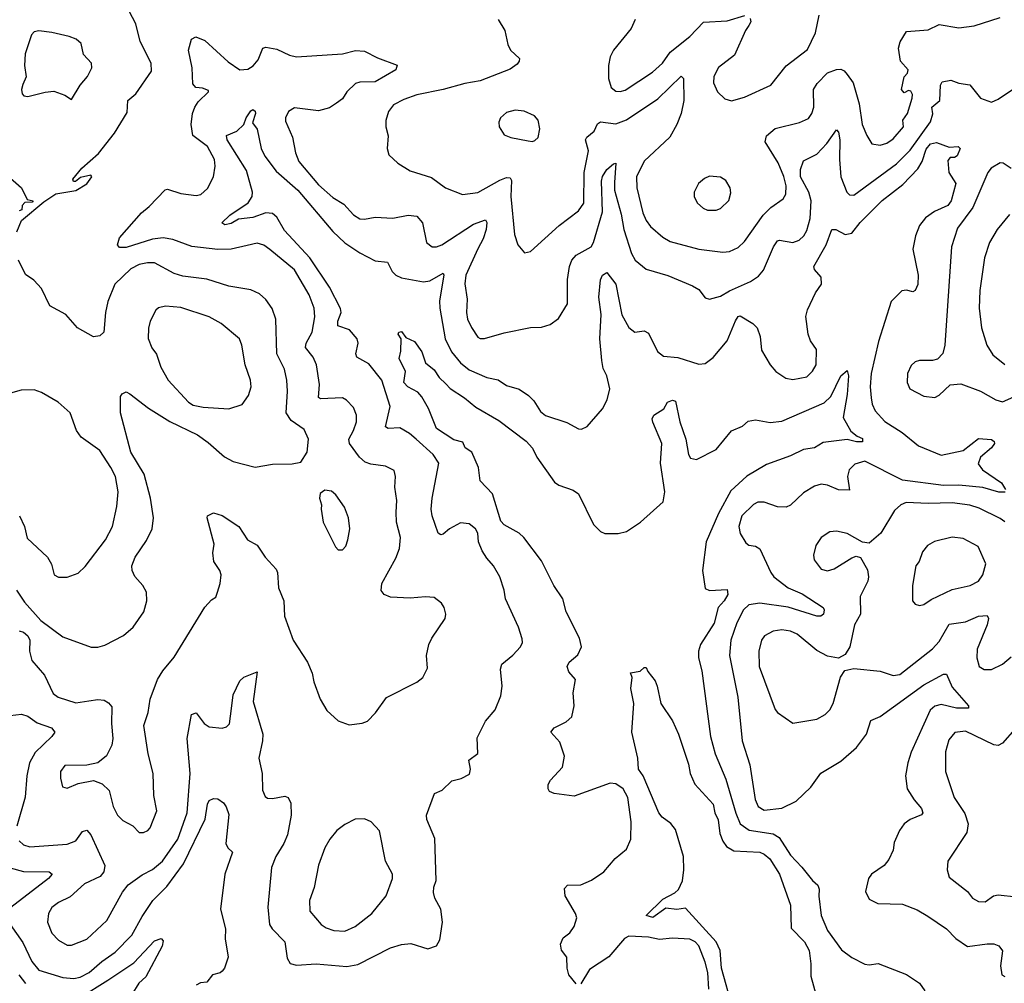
# Model space of a CAD drawing. Extents: x 1550320 to 1685906, y 509093 to 640511.
# Tile 501 of 532: x 1641108 to 1645613, y 617535 to 621945. Entities that reach past the tile are written whole.
import ezdxf

# ---------------------------------------------------------------- set-up
doc = ezdxf.new("R2010")
doc.units = 0

msp = doc.modelspace()

# ---------------------------------------------------------------- linework, layer by layer
at = {"layer": '0CON20XD'}
for points in [[(1641095, 620973.8), (1641116.4, 621025), (1641218.3, 621111.7), (1641273, 621147), (1641365, 621163.1), (1641415, 621194.2), (1641438, 621225), (1641433.3, 621233.3), (1641386.9, 621223.1), (1641363.9, 621203.9), (1641353.8, 621203.8), (1641351.2, 621215), (1641391.9, 621265), (1641467.9, 621332.1), (1641542.1, 621425), (1641599.4, 621520.6), (1641602.9, 621575), (1641639.2, 621605), (1641711.2, 621708.8), (1641709.4, 621745), (1641658.8, 621845), (1641639.5, 621925), (1641545, 622107.5)], [(1643296.7, 621945), (1643328, 621895), (1643341.3, 621831.3), (1643354.5, 621804.5), (1643395, 621766.7), (1643394.2, 621755), (1643385, 621740.8), (1643351.7, 621718.3), (1643215, 621664.5), (1643145, 621652.5), (1643045, 621624.5), (1642925, 621600.5), (1642865, 621579.4), (1642818.8, 621555), (1642795.8, 621524.2), (1642783.9, 621483.9), (1642783.9, 621453.9), (1642793.6, 621413.6), (1642788.8, 621355), (1642796.4, 621326.4), (1642837.7, 621287.7), (1642895, 621252.5), (1642992.6, 621222.6), (1643056.2, 621175), (1643134.5, 621144.5), (1643205, 621153.6), (1643305, 621209.8), (1643335, 621222.1), (1643351.5, 621221.5), (1643358.1, 621208.1), (1643354.7, 621135.3), (1643371.7, 620961.7), (1643388, 620915), (1643418.3, 620878.3), (1643445, 620883.3), (1643576.5, 621003.5), (1643665, 621070.5), (1643690, 621105), (1643691.4, 621245), (1643710.3, 621345), (1643697.1, 621395), (1643702.5, 621407.5), (1643735.9, 621434.1), (1643751.3, 621468.7), (1643765, 621476.5), (1643835, 621468.2), (1643885, 621486.7), (1644027.6, 621582.4), (1644135, 621685.6), (1644145.4, 621675), (1644146.7, 621575), (1644135.4, 621514.6), (1644115.6, 621465), (1644083.4, 621406.6), (1643965, 621296.7), (1643930.4, 621225), (1643931.3, 621175), (1643958.9, 621061.1), (1643974.5, 621025), (1643995, 620998.1), (1644050.2, 620950.2), (1644085, 620930), (1644215, 620894.6), (1644325, 620880.9), (1644356, 620884), (1644395, 620901.5), (1644425, 620930), (1644509.9, 621050.1), (1644544.4, 621085), (1644600.8, 621125), (1644613.6, 621146.4), (1644615.3, 621184.7), (1644605, 621227.5), (1644579.1, 621289.1), (1644518.5, 621385), (1644525, 621412.5), (1644565, 621447.3), (1644676.5, 621473.5), (1644717.3, 621492.7), (1644732.5, 621515), (1644742.1, 621545), (1644739.6, 621625), (1644757.2, 621652.8), (1644805, 621701.3), (1644845, 621716.8), (1644865, 621717.8), (1644881.2, 621711.2), (1644895, 621694.5), (1644921.1, 621655), (1644949.2, 621559.2), (1644962.9, 621465), (1644984, 621414), (1645006.4, 621376.4), (1645045, 621370), (1645075, 621379.1), (1645105, 621399.2), (1645152.1, 621455), (1645148.2, 621485), (1645170.4, 621515), (1645191.5, 621585), (1645192.6, 621602.6), (1645185, 621617.1), (1645175, 621620.6), (1645155, 621609.7), (1645143.2, 621625), (1645155, 621683.8), (1645170.1, 621699.9), (1645173.2, 621715), (1645138.3, 621755), (1645129.6, 621815), (1645137.1, 621842.9), (1645165, 621890), (1645265, 621898.1), (1645315, 621922.9), (1645405, 621907.5), (1645475, 621916.5), (1645595, 621954.3)], [(1643924, 621945), (1643905.6, 621905), (1643824.4, 621805), (1643810, 621775), (1643801.5, 621735), (1643801.5, 621675), (1643813.9, 621635), (1643835, 621617.5), (1643855, 621615.4), (1643878.3, 621621.7), (1644003.3, 621705), (1644048.8, 621745), (1644083.6, 621796.4), (1644175, 621867.9), (1644236.6, 621933.4), (1644345, 621939.1), (1644425.5, 621964.5)], [(1644450.7, 621950.7), (1644453.2, 621935), (1644445, 621918.1), (1644429.1, 621895), (1644378.5, 621781.5), (1644305, 621725.7), (1644284.4, 621685), (1644283.1, 621655), (1644300.6, 621615), (1644335, 621582.9), (1644365, 621574)], [(1644365, 621574), (1644425, 621590.8), (1644545, 621644.4), (1644615, 621733.3), (1644712.1, 621807.9), (1644750, 621885), (1644765.8, 621965)], [(1641345, 621580), (1641384.2, 621645), (1641418, 621685), (1641438.8, 621725), (1641436.2, 621745), (1641400, 621785), (1641390, 621835), (1641366.2, 621855), (1641335, 621867.1), (1641255, 621886.7), (1641195, 621892.9), (1641175, 621889.2), (1641162, 621875), (1641132.4, 621787.6), (1641130.4, 621735), (1641137.5, 621682.5), (1641121.7, 621648.3), (1641116.7, 621625), (1641120, 621605), (1641126.4, 621596.4), (1641145, 621592.5), (1641225, 621613.1), (1641265, 621617.1), (1641315, 621598.8), (1641345, 621580)], [(1641739.1, 618925), (1641763.5, 618965), (1641815, 619027.5), (1641955, 619256.7), (1641985, 619290), (1642005, 619302.5), (1642013.8, 619325), (1642026, 619365), (1642030, 619405), (1642023.8, 619425), (1641996, 619465), (1641992, 619505), (1641998.6, 619545), (1641966.2, 619665), (1641967.5, 619675), (1641995, 619688.8), (1642035, 619676), (1642110, 619625), (1642150, 619565), (1642195, 619540.8), (1642231.1, 619485), (1642281.1, 619431.1), (1642287.5, 619415), (1642292.7, 619345), (1642316.2, 619285), (1642320, 619215), (1642359.6, 619105), (1642424.4, 619005), (1642446.9, 618955), (1642454.6, 618914.6), (1642483.1, 618835), (1642513.7, 618783.7), (1642565, 618737.1), (1642615, 618718.2), (1642674.4, 618725.6), (1642698.8, 618735), (1642736.8, 618773.2), (1642787, 618843), (1642925.9, 618914.1), (1642952.5, 618935), (1642973.3, 618976.7), (1642970, 619035), (1642980.8, 619085), (1642994.3, 619115), (1643055.5, 619204.5), (1643057.5, 619225), (1643050, 619255), (1643037.5, 619275), (1643005, 619301.1), (1642965.5, 619304.5), (1642895, 619297.5), (1642805, 619301.9), (1642775, 619314), (1642762.2, 619332.2), (1642764.4, 619365), (1642829.1, 619480.9), (1642845.6, 619525), (1642851.1, 619575), (1642831.5, 619645), (1642831.2, 619691.2), (1642833.1, 619745), (1642824.6, 619805.4), (1642827.8, 619855), (1642821.7, 619881.7), (1642782.4, 619902.4), (1642715, 619910.5), (1642689.5, 619919.5), (1642662.9, 619942.9), (1642616.6, 620005), (1642613.9, 620025), (1642636, 620065), (1642648.9, 620105), (1642649.1, 620135), (1642635, 620170.8), (1642603.4, 620203.4), (1642585, 620213.6), (1642485, 620210), (1642475.5, 620215.5), (1642479.2, 620275), (1642465.4, 620365.4), (1642451.1, 620401.1), (1642415.4, 620445.4), (1642418.2, 620465), (1642445.9, 620515), (1642458.7, 620585), (1642456, 620625), (1642433.3, 620685), (1642365, 620800), (1642253.1, 620893.1), (1642225, 620912.5), (1642195, 620921.8), (1642148.8, 620911.2), (1642075, 620894.6), (1642015, 620893.3), (1641896.3, 620906.3), (1641809, 620939), (1641765, 620946.1), (1641715, 620940.2), (1641595, 620901.6), (1641565, 620902), (1641556, 620915), (1641565, 620946.2), (1641665, 621061.2), (1641700.9, 621089.1), (1641773.4, 621166.6), (1641785, 621169.2), (1641845, 621150), (1641915, 621140.8), (1641936.7, 621145), (1641967.6, 621172.4), (1641994.6, 621225.4), (1642003.2, 621275), (1641999.7, 621305), (1641966.8, 621365), (1641900.6, 621415), (1641892.5, 621465), (1641898.5, 621515), (1641908.9, 621545), (1641925, 621568.9), (1641972, 621615), (1641971.2, 621621.2), (1641945, 621631.9), (1641913.3, 621635), (1641900.4, 621650.4), (1641897.9, 621725), (1641880.6, 621805), (1641893.8, 621855), (1641913.9, 621866.1), (1641955, 621848.6), (1642061.9, 621751.9), (1642115, 621714.6), (1642151.2, 621718.8), (1642176.5, 621733.5), (1642198.6, 621761.4), (1642221.2, 621815), (1642235, 621819.2), (1642285, 621810), (1642342.3, 621782.3), (1642374.5, 621774.5), (1642585, 621788.6), (1642645, 621802.9), (1642685, 621801.2), (1642745, 621769.4), (1642835, 621736.7), (1642829.2, 621715), (1642735, 621660.7), (1642665, 621659.3), (1642645, 621653.1), (1642605.5, 621615), (1642585, 621582.5), (1642557.9, 621562.1), (1642525, 621541.8), (1642475, 621527.1), (1642365, 621541.1), (1642338.6, 621525), (1642323.8, 621495), (1642325, 621480), (1642356.8, 621406.8), (1642370, 621335), (1642385, 621295.8), (1642475, 621188.5), (1642540.4, 621130.4), (1642590.8, 621100.9), (1642635, 621051.1), (1642665, 621033.3), (1642685, 621031.5), (1642735, 621041.1), (1642815, 621036.7), (1642885, 621049.6), (1642925, 621045.5), (1642951.5, 621015), (1642970, 620925), (1642995.5, 620905.5), (1643015, 620905.5), (1643039.2, 620915), (1643185, 621009.7), (1643239.1, 621029.1), (1643246.1, 621016.1), (1643242.2, 620985), (1643228.6, 620941.4), (1643204.5, 620895.5), (1643150, 620775), (1643145.4, 620735.4), (1643156, 620666), (1643152.5, 620605), (1643156.9, 620575), (1643175, 620535.8), (1643205, 620492.5), (1643215, 620485.8), (1643235, 620485.8), (1643325, 620511.1), (1643445, 620535.6), (1643495, 620537.5), (1643535, 620550), (1643573, 620577), (1643614.4, 620645), (1643614.7, 620755.3), (1643623.2, 620815), (1643634.6, 620845), (1643655, 620867.8), (1643722.9, 620905), (1643733.6, 620925), (1643774.4, 621065), (1643770.2, 621205), (1643775, 621226.9), (1643795, 621258.5), (1643825, 621285.6), (1643835, 621288), (1643830.2, 621200.2), (1643830.4, 621165), (1643860.8, 621055), (1643872.7, 620985), (1643906.7, 620875), (1643923.6, 620845), (1643975, 620803.6), (1644074.1, 620774.1), (1644187.2, 620727.2), (1644215, 620710), (1644245, 620672), (1644265, 620665.7), (1644315, 620679.1), (1644355.7, 620704.3), (1644452.6, 620747.4), (1644488.8, 620771.2), (1644510.9, 620799.1), (1644556.7, 620905), (1644575, 620932.5), (1644585, 620936.2), (1644645, 620924.7), (1644674.2, 620935.8), (1644696.2, 620955), (1644710.1, 620979.9), (1644725.3, 621035), (1644730, 621115), (1644719.5, 621155), (1644681.3, 621225), (1644681.3, 621258.7), (1644695, 621298.1), (1644755, 621329.5), (1644801.8, 621378.2), (1644845, 621441.2), (1644855, 621430), (1644860.9, 621395), (1644859.2, 621305), (1644865.3, 621225), (1644893.3, 621155), (1644905, 621143.1), (1644925, 621141.9), (1645120.4, 621285), (1645182.4, 621347.6), (1645275, 621477.5), (1645286.3, 621513.6), (1645282.3, 621545), (1645317.5, 621575), (1645321.2, 621645), (1645329.1, 621660.9), (1645368.2, 621668.2), (1645404.6, 621654.6), (1645455, 621646.7), (1645505, 621585.5), (1645555, 621567.9), (1645585, 621581.1), (1645665, 621633.7)], [(1641105, 618186.9), (1641125, 618168.9), (1641155, 618160), (1641325, 618171.5), (1641365, 618187.3), (1641395, 618230), (1641415, 618235.5), (1641433.6, 618215), (1641497.5, 618075), (1641493.5, 618045), (1641476.2, 618023.8), (1641405, 617991.1), (1641339.3, 617930.7), (1641285, 617904.5), (1641255, 617882.9), (1641240, 617855), (1641235.6, 617815), (1641255.7, 617765), (1641285, 617732.5), (1641325, 617710.5), (1641345, 617710.5), (1641415, 617737.5), (1641507.3, 617822.7), (1641577.9, 617952.1), (1641605, 617985.8), (1641667.9, 618032.1), (1641715, 618056.9), (1641760.7, 618095), (1641831.2, 618195), (1641873.8, 618315), (1641888.4, 618495), (1641873.7, 618656.3), (1641893.8, 618765), (1641915, 618773.3), (1641952, 618725), (1641975, 618708.9), (1642035, 618702.9), (1642055, 618709.5), (1642067.4, 618722.6), (1642077.2, 618792.8), (1642084.6, 618855.4), (1642115, 618918.8), (1642134.3, 618935.7), (1642195, 618960), (1642176.4, 618825), (1642220, 618675), (1642219.1, 618645), (1642201.7, 618565), (1642216.9, 618495), (1642218.8, 618418.8), (1642230.8, 618390.8), (1642242.3, 618382.3), (1642265, 618380.6), (1642321.7, 618391.7), (1642336, 618385), (1642349.1, 618359.1), (1642350, 618305), (1642332.9, 618215), (1642316.4, 618175), (1642280, 618115), (1642260.5, 618065), (1642243.8, 617883.8), (1642250.8, 617805), (1642262.5, 617785), (1642321.7, 617725), (1642331.2, 617651.2), (1642345, 617625.6), (1642375, 617617.8), (1642465, 617624.5), (1642605, 617611.8), (1642655, 617620.9), (1642805, 617698.1), (1642855, 617712.5), (1642898.3, 617718.3), (1642975, 617693.8), (1643015, 617707.5), (1643030, 617735), (1643042, 617815), (1643034.3, 617875), (1643007.5, 617925), (1643001.7, 617951.7), (1643002.9, 617975), (1643014.3, 618005.7), (1643008.3, 618198.3), (1642971.2, 618285), (1642968.8, 618305), (1643006.1, 618403.9), (1643040.7, 618419.3), (1643085, 618461.2), (1643127.3, 618472.7), (1643166.9, 618493.1), (1643170, 618515), (1643162.9, 618557.1), (1643203.6, 618586.4), (1643201.2, 618658.8), (1643217.8, 618692.2), (1643239.2, 618735), (1643283.4, 618786.6), (1643309.3, 618850.7), (1643315.7, 618895), (1643307.3, 618972.7), (1643314, 618995), (1643365, 619037.1), (1643399.2, 619075), (1643409.4, 619095), (1643407.9, 619112.1), (1643390.8, 619165), (1643330.9, 619295), (1643324.5, 619335), (1643304.4, 619395), (1643276.2, 619446.2), (1643245, 619480), (1643224.4, 619515), (1643208.1, 619555), (1643204.2, 619595), (1643194.2, 619615), (1643165, 619638.5), (1643125, 619641.8), (1643075, 619614.6), (1643045, 619590.6), (1643035, 619587.1), (1643023.3, 619595), (1642995.3, 619675), (1642990.7, 619705), (1642994.6, 619755.4), (1643025.6, 619915), (1643000, 619955), (1642921.5, 620025), (1642891.9, 620051.9), (1642847.6, 620077.6), (1642794, 620074), (1642781.2, 620081.2), (1642802.5, 620175), (1642764.7, 620295), (1642705, 620369.5), (1642650, 620400), (1642645.6, 620415), (1642656.5, 620465), (1642652.5, 620485), (1642617.5, 620525), (1642563.9, 620543.9), (1642563.5, 620565), (1642578.4, 620605), (1642576.3, 620623.6), (1642525, 620720.8), (1642435.1, 620855.1), (1642319.3, 620979.3), (1642285, 621040.9), (1642265, 621058.2), (1642235, 621061.2), (1642175, 621039.5), (1642108.9, 621031.1), (1642075, 621012.5), (1642046.4, 621006.4), (1642032.5, 621015), (1642070, 621050), (1642152.8, 621107.2), (1642171.1, 621135), (1642173.4, 621155), (1642146.4, 621255), (1642057.3, 621395), (1642054.5, 621415), (1642101.2, 621435), (1642133.3, 621465), (1642144.3, 621495), (1642165, 621528), (1642175, 621534.2), (1642185, 621526), (1642186.4, 621515), (1642173.3, 621473.3), (1642193.9, 621443.9), (1642212.4, 621355), (1642230.2, 621320.2), (1642281.6, 621251.6), (1642380.3, 621165), (1642541.6, 620975), (1642595, 620924.1), (1642665, 620877.8), (1642735, 620841.2), (1642791.2, 620835), (1642811.7, 620791.7)], [(1643455, 621387.5), (1643465, 621392.5), (1643480, 621405), (1643488, 621445), (1643480, 621485), (1643463.3, 621505), (1643415.6, 621525.6), (1643375, 621530.6), (1643335, 621519.5), (1643308.5, 621495), (1643300.5, 621475), (1643301.4, 621455), (1643325, 621418), (1643355, 621406), (1643435, 621390), (1643455, 621387.5)], [(1642811.7, 620791.7), (1642829.2, 620775), (1642855, 620763.5), (1642955, 620745.3), (1642985, 620750.3), (1643046, 620785), (1643048.8, 620775), (1643028.6, 620658.6), (1643029.7, 620625), (1643054.3, 620484.3), (1643083.8, 620425), (1643124.7, 620374.8), (1643165, 620342.9), (1643245, 620307.3), (1643296.6, 620296.6), (1643335, 620270.5), (1643393.6, 620253.6), (1643435.8, 620225), (1643460.6, 620200.6), (1643491.2, 620151.2), (1643513.3, 620133.3), (1643611.7, 620101.7), (1643665, 620072), (1643678.3, 620071.7), (1643705, 620083.8), (1643775, 620164), (1643795.6, 620205), (1643807.8, 620255), (1643794.5, 620315), (1643778.2, 620348.2), (1643771.2, 620385), (1643763.2, 620485), (1643767.9, 620595), (1643757.3, 620675), (1643765.6, 620755), (1643775, 620776), (1643795, 620788), (1643835, 620733.8), (1643863.8, 620593.8), (1643895, 620536), (1643922.5, 620515), (1643965, 620520.8), (1643985, 620510), (1644025.9, 620425.9), (1644053.3, 620405), (1644118.7, 620398.7), (1644215, 620368.6), (1644245, 620370.8), (1644280.7, 620399.3), (1644345.4, 620474.6), (1644383.7, 620566.3), (1644395, 620586), (1644405, 620589.2), (1644463.3, 620555), (1644482, 620535), (1644495.7, 620495), (1644502.7, 620432.7), (1644542.5, 620365), (1644567.5, 620335), (1644614.2, 620304.2), (1644645, 620298), (1644709.7, 620310.3), (1644735, 620336.2), (1644752, 620365), (1644753.8, 620435), (1644726.2, 620475), (1644715.9, 620505.9), (1644705.8, 620585.8), (1644712.4, 620617.6), (1644749.2, 620695), (1644777.1, 620735), (1644775, 620766.7), (1644745, 620801.2), (1644741.4, 620815), (1644798.7, 620915), (1644823.5, 620985), (1644842, 620985), (1644885, 620961.1), (1644915, 620967.3), (1644954, 621016), (1645055, 621117.2), (1645148.9, 621191.1), (1645218.2, 621261.8), (1645237.5, 621295), (1645255, 621351.4), (1645275, 621375.9), (1645302.9, 621382.9), (1645361.7, 621361.7), (1645402.5, 621365), (1645411.2, 621355), (1645398.2, 621321.8), (1645385.5, 621314.5), (1645365, 621314), (1645355, 621300), (1645360, 621245), (1645391.2, 621195), (1645370, 621115), (1645354.5, 621095), (1645293.4, 621066.6), (1645252.3, 621037.7), (1645225, 621003.1), (1645206.8, 620955), (1645194.4, 620895), (1645218.8, 620775), (1645217.8, 620732.2), (1645205, 620705.8), (1645195, 620699.2), (1645165, 620706.7), (1645145, 620704.4), (1645096.2, 620655), (1645037.3, 620472.7), (1645003.4, 620325), (1644999.7, 620265), (1645004.1, 620214.1), (1645008.2, 620185), (1645022.1, 620155), (1645066.1, 620106.1), (1645146.4, 620055), (1645220, 619995), (1645325, 619952.4), (1645425, 619973.1), (1645495, 620028.1), (1645555, 620024), (1645566.7, 620015), (1645568.8, 620005), (1645554.2, 619985), (1645505, 619942.5), (1645493, 619913), (1645513.1, 619885), (1645600.8, 619825), (1645618, 619795)], [(1645645, 621263.3), (1645608, 621288), (1645595, 621289.4), (1645552.5, 621265), (1645537.3, 621245), (1645469.6, 621085), (1645398.7, 620991.3), (1645372.3, 620905), (1645341.5, 620455), (1645332.4, 620417.6), (1645308.3, 620391.7), (1645284.1, 620385.9), (1645225, 620385.8), (1645205, 620378.6), (1645187.2, 620362.8), (1645170.5, 620325), (1645169.1, 620285), (1645180.8, 620255), (1645245, 620222), (1645295, 620216.2), (1645315, 620226.2), (1645365, 620274), (1645415, 620278.9), (1645505, 620245.4), (1645575, 620204.6), (1645605, 620195.4), (1645708, 620242)], [(1641026.7, 621255), (1641115.9, 621175.9), (1641141.7, 621121.7), (1641170, 621115), (1641165, 621110), (1641131.7, 621108.3), (1641120, 621095), (1641117.5, 621075), (1641105, 621070)], [(1644255, 621072.9), (1644295, 621073.1), (1644315, 621081.4), (1644353.2, 621116.8), (1644362.3, 621152.3), (1644359.2, 621175), (1644338.9, 621208.9), (1644315, 621224), (1644265, 621228), (1644241.7, 621218.3), (1644214.4, 621195.6), (1644194, 621155), (1644193.9, 621133.9), (1644208.8, 621105), (1644235, 621082.5), (1644255, 621072.9)], [(1645636.9, 621053.1), (1645580.4, 620985), (1645545.3, 620924.7), (1645522, 620855), (1645500.7, 620705), (1645497.6, 620625), (1645509.6, 620535), (1645533.8, 620455), (1645560.4, 620410.4), (1645615, 620367.1)], [(1641092.9, 619335), (1641130.1, 619280.1), (1641205, 619195.6), (1641305, 619120.8), (1641435, 619072.9), (1641465, 619072.9), (1641497.6, 619082.4), (1641583.2, 619126.8), (1641628, 619165), (1641675.8, 619235), (1641690, 619285), (1641687.5, 619325), (1641670.8, 619355), (1641635, 619396.7), (1641622.5, 619425), (1641621.4, 619445), (1641637.1, 619485), (1641687.8, 619562.2), (1641714.3, 619615), (1641719.6, 619665), (1641707.1, 619755), (1641677.2, 619865), (1641616.9, 619965), (1641569.2, 620145), (1641569.3, 620220.7), (1641577, 620233), (1641595, 620242.5), (1641612, 620232), (1641697.8, 620167.8), (1641795, 620106.2), (1641921.1, 620045), (1641970.5, 620010.5), (1642045.8, 619945), (1642085, 619923.3), (1642185, 619897.1), (1642265, 619910.8), (1642355, 619912), (1642395, 619920), (1642423.8, 619966.2), (1642428.8, 620025), (1642410.2, 620070.2), (1642350.4, 620110.4), (1642327.1, 620145), (1642333.2, 620245), (1642330, 620295), (1642320, 620345), (1642284.7, 620415), (1642279.5, 620575), (1642263.2, 620623.2), (1642233.9, 620663.9), (1642205, 620690), (1642165, 620707.8), (1642065, 620725.5), (1641965, 620756.8), (1641855, 620770.8), (1641815, 620783.8), (1641725, 620831.3), (1641692.6, 620832.6), (1641655, 620824.7), (1641617.3, 620805), (1641543.8, 620735), (1641511.8, 620655), (1641500, 620605), (1641493.3, 620515), (1641475, 620497.5), (1641445, 620493.3), (1641372.5, 620535), (1641318.8, 620595), (1641245.7, 620635), (1641207.8, 620715), (1641172.7, 620752.7), (1641135, 620778.6), (1641103.3, 620845)], [(1642065, 620164.5), (1642126.3, 620183.7), (1642154.3, 620225), (1642166.7, 620265), (1642164.5, 620295), (1642139.6, 620365), (1642124.3, 620455.7), (1642113.1, 620485), (1642030, 620555), (1641974.7, 620584.7), (1641845, 620627.9), (1641775, 620633.1), (1641743.4, 620626.6), (1641730.8, 620615), (1641705.4, 620564.6), (1641697.4, 620532.6), (1641696, 620486), (1641713.3, 620443.3), (1641733.9, 620413.9), (1641754, 620354), (1641786.7, 620295), (1641880, 620195), (1641901.5, 620181.5), (1641948, 620172), (1642065, 620164.5)], [(1643655, 617533.3), (1643620.8, 617575), (1643612.5, 617605), (1643611.2, 617655), (1643587, 617687), (1643582.9, 617715), (1643595, 617744), (1643625, 617767.1), (1643645.6, 617795), (1643657.1, 617835), (1643651.4, 617855), (1643604.5, 617935), (1643601.1, 617968.9), (1643615, 617984), (1643675, 617986.5), (1643725, 618006.7), (1643780.8, 618045), (1643832.8, 618107.2), (1643885, 618148.8), (1643904, 618195), (1643905.6, 618275), (1643891.4, 618385), (1643870, 618425), (1643835, 618448), (1643809.5, 618450.5), (1643645, 618392.5), (1643553.2, 618403.2), (1643532.9, 618412.9), (1643526.2, 618425), (1643526.7, 618445), (1643536.2, 618465), (1643591.4, 618525), (1643601.1, 618575), (1643579.4, 618639.4), (1643538.8, 618685), (1643553.3, 618705), (1643608.6, 618731.4), (1643634, 618755), (1643645.7, 618805), (1643640.8, 618865), (1643651.2, 618925), (1643620.3, 618960.3), (1643613.1, 618985), (1643622.2, 619005), (1643661.4, 619038.6), (1643679.2, 619075), (1643669, 619115), (1643609.2, 619235), (1643593.8, 619295), (1643552.5, 619355), (1643495, 619467.8), (1643415, 619574.6), (1643393.3, 619595), (1643325, 619632.5), (1643309.3, 619649.3), (1643271.2, 619775), (1643214.5, 619834.5), (1643207.3, 619895), (1643176.5, 619965), (1643146.7, 619985), (1643135, 620012), (1643095, 620021.9), (1643015, 620074.7), (1642979.1, 620165), (1642948.8, 620218.8), (1642930.1, 620240.1), (1642884.2, 620265), (1642865.6, 620285), (1642873.1, 620335), (1642844.5, 620395), (1642852.2, 620427.8), (1642854, 620484), (1642840, 620505), (1642842.5, 620515), (1642855, 620517.5), (1642875, 620490), (1642915, 620472.5), (1642948.6, 620425), (1642965.6, 620375), (1643005, 620342.7), (1643026.7, 620306.7), (1643058, 620278), (1643077.6, 620257.6), (1643143.5, 620215), (1643195, 620172), (1643300.8, 620110.8), (1643425, 620015.5), (1643455, 619983.3), (1643475, 619942.7), (1643555, 619828.7), (1643575, 619814.8), (1643641.2, 619791.2), (1643665, 619774.5), (1643732.9, 619635), (1643765, 619602.5), (1643785, 619594), (1643845.7, 619594.3), (1643885, 619602), (1643948, 619645), (1644051.7, 619738.3), (1644060, 619785), (1644040.4, 619915), (1644046.5, 620005), (1644005, 620102.5), (1644001.7, 620118.3), (1644010, 620135), (1644055, 620163.8), (1644072, 620195), (1644095, 620204.2), (1644108.9, 620198.9), (1644128.5, 620105), (1644155.9, 620025), (1644168.5, 619955), (1644178.1, 619938.1), (1644205, 619932.9), (1644295, 619978.7), (1644365, 620062.9), (1644415, 620084.3), (1644441.8, 620108.2), (1644475, 620113.9), (1644541.2, 620101.2), (1644595, 620108.1), (1644789.2, 620190.8), (1644819, 620221), (1644865, 620315.7), (1644895, 620338.8), (1644900.8, 620315), (1644895, 620230), (1644875.6, 620125), (1644911.2, 620061.2), (1644939.5, 620039.5), (1644965, 620028.8), (1644965, 620013.3), (1644937.5, 620012.5), (1644895, 620024.3), (1644785, 620009.6), (1644745, 619985.5), (1644695, 619978.4), (1644635, 619948.5), (1644525, 619909), (1644435, 619855.2), (1644361.6, 619788.4), (1644306, 619685), (1644249.7, 619555), (1644231.6, 619425), (1644245, 619341.4), (1644265, 619332.3), (1644345, 619338), (1644348.5, 619315), (1644331.3, 619285), (1644304, 619255), (1644285, 619182.9), (1644223.5, 619085), (1644213.3, 619055), (1644214.5, 619024.5), (1644229.1, 618965), (1644268.7, 618665), (1644290, 618585), (1644339, 618469), (1644384.1, 618314.1), (1644404.1, 618265), (1644446.1, 618236.1), (1644555, 618219.1), (1644583.2, 618203.2), (1644635, 618121.6), (1644687.4, 618067.4), (1644735, 618005.3), (1644759.5, 617985), (1644766.7, 617966.7), (1644764, 617934), (1644775.5, 617845), (1644805, 617777.5), (1644868, 617688), (1644915, 617654.2)], [(1641325, 619393.1), (1641375, 619411.4), (1641407.8, 619442.2), (1641500.5, 619565), (1641532.2, 619625), (1641552.7, 619717.3), (1641558.9, 619785), (1641546.9, 619855), (1641525.4, 619895), (1641475, 619973.5), (1641389.4, 620035), (1641368.6, 620065), (1641339.2, 620145), (1641283.8, 620195), (1641208.3, 620238.3), (1641175, 620250.8), (1641115, 620249.2), (1641055, 620231.9)], [(1645617.1, 619782.9), (1645587.8, 619782.2), (1645515, 619804), (1645405, 619814.2), (1645335, 619812.7), (1645148, 619838), (1644975, 619925.3), (1644928.8, 619911.2), (1644903.1, 619885), (1644895.5, 619854.5), (1644905, 619792), (1644855, 619793.9), (1644805, 619815.4), (1644775, 619819.1), (1644745, 619809.5), (1644695, 619779.5), (1644635, 619722.9), (1644615, 619714.3), (1644575, 619715.6), (1644515, 619737.1), (1644485, 619737.5), (1644465, 619726), (1644412.5, 619675), (1644399.2, 619625), (1644404.2, 619594.2), (1644430.7, 619550.7), (1644445, 619540), (1644475, 619536.2), (1644495, 619523.3), (1644544.7, 619414.7), (1644559.1, 619395), (1644624.5, 619345), (1644687.8, 619317.8), (1644784, 619255), (1644789.2, 619245), (1644785.4, 619224.6), (1644774.4, 619215.6), (1644755, 619215.5), (1644625, 619256.2), (1644495, 619274.1), (1644445, 619267.8), (1644420.6, 619245), (1644389.8, 619185), (1644361.7, 619105), (1644355.9, 619035), (1644393.4, 618845), (1644413.9, 618645), (1644449.2, 618535), (1644472.8, 618377.2), (1644487.3, 618345), (1644515, 618328.2), (1644595, 618337.5), (1644660.6, 618369.4), (1644727.4, 618432.6), (1644773.3, 618496.7), (1644865, 618552.2), (1644936.2, 618613.8), (1644982.9, 618675), (1645002, 618738), (1645045, 618756.4), (1645245, 618900.7), (1645335, 618950), (1645349.5, 618949.5), (1645375, 618891.2), (1645449.2, 618805), (1645450, 618795), (1645395, 618794), (1645325, 618810.6), (1645295, 618803.2), (1645274.3, 618785), (1645187.4, 618592.6), (1645171.3, 618545), (1645160.8, 618485), (1645169.5, 618425), (1645200.5, 618375), (1645234.5, 618335), (1645240, 618315), (1645233.7, 618306.3), (1645182.5, 618285), (1645154.4, 618265), (1645133.3, 618235), (1645109.7, 618180.3), (1645105.4, 618144.6), (1645085, 618102), (1645064, 618075), (1645005.9, 618034.1), (1644991.2, 618015), (1644978, 617955), (1644995, 617921.2), (1645035, 617901.4), (1645147, 617897), (1645215, 617871.1), (1645263.1, 617843.1), (1645349.2, 617785), (1645391.2, 617741.2), (1645444.5, 617704.5), (1645535, 617716.7), (1645565, 617715.6), (1645587.5, 617707.5), (1645604.6, 617684.6), (1645595.6, 617615), (1645602, 617575), (1645615, 617566)], [(1642585, 619518.8), (1642600, 619535), (1642610, 619565), (1642619.2, 619615), (1642612.5, 619665), (1642594.5, 619714.5), (1642555, 619771.2), (1642535, 619786.7), (1642505, 619792.5), (1642483, 619777), (1642480, 619755), (1642488.8, 619725), (1642486.7, 619705), (1642496.7, 619645), (1642553.2, 619533.2), (1642565, 619518.8), (1642585, 619518.8)], [(1645615, 619646.7), (1645595, 619661.8), (1645498.8, 619708.8), (1645455, 619723.6), (1645375, 619733.6), (1645265, 619730.7), (1645164, 619736), (1645139.2, 619725), (1645110.5, 619699.5), (1645048.1, 619595), (1644995, 619548.8), (1644965, 619553.3), (1644893.7, 619593.7), (1644845, 619604.5), (1644815, 619601.1), (1644775.4, 619574.6), (1644751.4, 619538.6), (1644740, 619495), (1644742.6, 619472.6), (1644775, 619430.6), (1644805, 619423.5), (1644835, 619431.2), (1644915, 619482.9), (1644935, 619489.2), (1644955, 619483.3), (1644986.9, 619426.9), (1644992.1, 619395), (1644988.2, 619375), (1644953.2, 619305), (1644954.5, 619225), (1644927.1, 619175), (1644905.8, 619075), (1644885, 619040), (1644855, 619023.3), (1644805, 619032.5), (1644755, 619057.8), (1644665, 619132.5), (1644635, 619146.7), (1644595, 619153.1), (1644555, 619147.1), (1644515.7, 619125), (1644502.2, 619105), (1644490, 619055), (1644492.1, 618985), (1644565, 618788.8), (1644575, 618774.2), (1644645, 618726.2), (1644755, 618744.3), (1644794.2, 618765.8), (1644815, 618786.7), (1644830, 618815), (1644863.2, 618936.8), (1644883.8, 618966.2), (1644925, 618976.2), (1645045, 618964.4), (1645105, 618944.5), (1645135, 618948.5), (1645285, 619066.4), (1645315, 619099.5), (1645361.4, 619178.6), (1645435, 619189.2), (1645495, 619214.6), (1645535, 619218.8), (1645540.8, 619205), (1645535.5, 619175), (1645489.6, 619065), (1645488.2, 619025), (1645498.6, 618985), (1645520.8, 618970.8), (1645555, 618970.9), (1645605.6, 618995), (1645645, 619028.9)], [(1641106.7, 619675), (1641129.5, 619625), (1641142.7, 619572.7), (1641235.7, 619485), (1641253.7, 619453.7), (1641265.8, 619405), (1641285, 619394.4), (1641325, 619393.1)], [(1645225, 619264.2), (1645245, 619268.8), (1645278.5, 619291.5), (1645375, 619337.1), (1645456.7, 619355), (1645495, 619375.8), (1645514.4, 619405), (1645528.1, 619455), (1645493.8, 619533.8), (1645425, 619570.6), (1645375, 619576.4), (1645293.6, 619556.4), (1645261.1, 619538.9), (1645239.6, 619510.4), (1645223.8, 619466.2), (1645209.2, 619445), (1645192.9, 619355), (1645192.5, 619285), (1645205, 619270), (1645225, 619264.2)], [(1641105, 619147.5), (1641125, 619142.5), (1641145.8, 619125), (1641153.8, 619105), (1641152.3, 619055), (1641162.9, 619012.9), (1641221.8, 618945), (1641260.8, 618860.8), (1641283.8, 618845), (1641365, 618818.8), (1641425, 618828.5), (1641465, 618833.8), (1641495, 618830.6), (1641515, 618819.2), (1641530.3, 618800.3), (1641528, 618725), (1641534.2, 618655), (1641529.2, 618625), (1641505, 618576.2), (1641465, 618543.8), (1641415, 618533.8), (1641315, 618532.5), (1641294, 618505), (1641294.1, 618474.1), (1641303.8, 618435), (1641325, 618428.8), (1641375, 618450), (1641445, 618463.3), (1641485, 618448.8), (1641517.9, 618417.9), (1641536.2, 618345), (1641555, 618304.4), (1641580.5, 618280.5), (1641625.6, 618255.6), (1641655, 618226.2), (1641675, 618225.8), (1641695, 618234.2), (1641705, 618246.2), (1641736, 618325), (1641721.9, 618395), (1641718.1, 618495), (1641695.8, 618585), (1641675.6, 618715), (1641695.6, 618775), (1641705.7, 618835), (1641739.1, 618925)], [(1644370.3, 617425), (1644319.7, 617605), (1644313.5, 617685), (1644294.8, 617725), (1644155, 617879.5), (1644115, 617873.2), (1644065, 617879.7), (1644005, 617836.5), (1643974.2, 617845), (1644050.1, 617919.9), (1644105, 617949.4), (1644122.9, 617965), (1644140.5, 618005), (1644147.6, 618055), (1644145.7, 618115), (1644108.9, 618238.9), (1644087.3, 618267.3), (1644048.1, 618295), (1644032.5, 618315), (1643961.3, 618485), (1643939.5, 618515), (1643937.1, 618565), (1643908.9, 618685), (1643917.5, 618815), (1643903.8, 618885), (1643910, 618935), (1643903.3, 618956.7), (1643947, 618963), (1643965, 618980), (1643975, 618980), (1643981.7, 618961.7), (1644015, 618920), (1644025.6, 618895), (1644041.2, 618815), (1644095, 618736.2), (1644122.5, 618675), (1644167.9, 618537.9), (1644176, 618496), (1644196.8, 618446.8), (1644281.2, 618355), (1644289.4, 618315), (1644303.9, 618283.9), (1644311.3, 618221.3), (1644325.2, 618185.2), (1644341.8, 618161.8), (1644375, 618140.9), (1644495, 618135.2), (1644515, 618127.1), (1644540.8, 618105), (1644584.3, 618035), (1644635, 617892.5), (1644637.5, 617787.5), (1644698.9, 617725), (1644719.7, 617685), (1644728.4, 617625), (1644728.3, 617568.3), (1644764.5, 617435)], [(1641065, 618760.8), (1641116.7, 618766.7), (1641145, 618758.1), (1641187.7, 618727.7), (1641254, 618705), (1641269.2, 618685), (1641255.6, 618665), (1641178.2, 618591.8), (1641153.3, 618545), (1641141.4, 618485), (1641133.1, 618386.9), (1641095.3, 618255)], [(1645661.4, 618698.6), (1645604.3, 618635), (1645585, 618623.5), (1645565, 618626.2), (1645435, 618689.6), (1645387, 618683), (1645359.8, 618650.2), (1645344.5, 618595), (1645343.6, 618505), (1645384.4, 618385), (1645432.5, 618312.5), (1645448.5, 618265), (1645441.1, 618225), (1645354.4, 618095), (1645351.9, 618055), (1645361.1, 618021.1), (1645445, 617955.8), (1645468, 617925), (1645495, 617909.2), (1645525, 617908), (1645563.3, 617935), (1645585, 617940.8), (1645668.8, 617931.2)], [(1641956.8, 618286.8), (1641966.9, 618355), (1641975, 618371.2), (1641995, 618381.2), (1642015, 618380), (1642040.5, 618360.5), (1642053.1, 618343.1), (1642065, 618307.5), (1642051.5, 618175), (1642060, 618155), (1642081.4, 618135), (1642046.8, 618035), (1642026.2, 617875), (1642049.6, 617785), (1642048.5, 617738.5), (1642062.5, 617655), (1642045.5, 617604.5), (1642035, 617591.2), (1642025, 617583.3), (1641990, 617575), (1641965, 617540), (1641935, 617537.5), (1641915, 617527.5)], [(1641064, 617805), (1641121.7, 617721.7), (1641164.1, 617635), (1641195, 617596.2), (1641305, 617561.6), (1641355, 617557.6), (1641385, 617563.6), (1641425.5, 617584.5), (1641484.1, 617635.9), (1641545, 617678.4), (1641621.3, 617755), (1641668.3, 617841.7), (1641716.8, 617915), (1641781.5, 617978.5), (1641857.4, 618082.6), (1641956.8, 618286.8)], [(1642595, 617773.8), (1642642.9, 617795), (1642718.8, 617855), (1642784.5, 617935), (1642814.5, 618015), (1642813.5, 618035), (1642781.5, 618095), (1642755, 618233.3), (1642716, 618275), (1642685, 618287.8), (1642643.7, 618286.3), (1642595, 618261.9), (1642559.2, 618235), (1642526.9, 618195), (1642503.5, 618155), (1642475, 618076.7), (1642455.4, 617974.6), (1642434.2, 617914.2), (1642435.7, 617865.7), (1642488, 617805), (1642509.6, 617789.6), (1642545, 617776.5), (1642595, 617773.8)], [(1641065, 618063.4), (1641125, 618047.1), (1641243.3, 618045), (1641256.7, 618035), (1641240.5, 618015), (1641068, 617882)], [(1641385, 617471), (1641510.9, 617549.1), (1641631, 617629), (1641725, 617730), (1641755, 617740), (1641765, 617730), (1641760.6, 617705), (1641685.9, 617565), (1641653.2, 617536.8), (1641621.4, 617485)], [(1644261.8, 617508.2), (1644256.3, 617585), (1644245, 617632.5), (1644215, 617707.3), (1644198.8, 617725), (1644175, 617737.2), (1644095, 617741.8), (1644035, 617735.5), (1643985, 617746.2), (1643895, 617750.6), (1643875, 617740), (1643803.4, 617656.6), (1643715, 617598.8), (1643675, 617533.3)], [(1644915, 617654.2), (1644975, 617622.9), (1644995, 617620), (1645036.6, 617626.6), (1645165, 617576), (1645225, 617536.2), (1645250.3, 617500.3)], [(1641104.3, 617575), (1641135, 617534.8)]]:
    msp.add_lwpolyline(points, dxfattribs=at)

doc.saveas('drawing.dxf')
